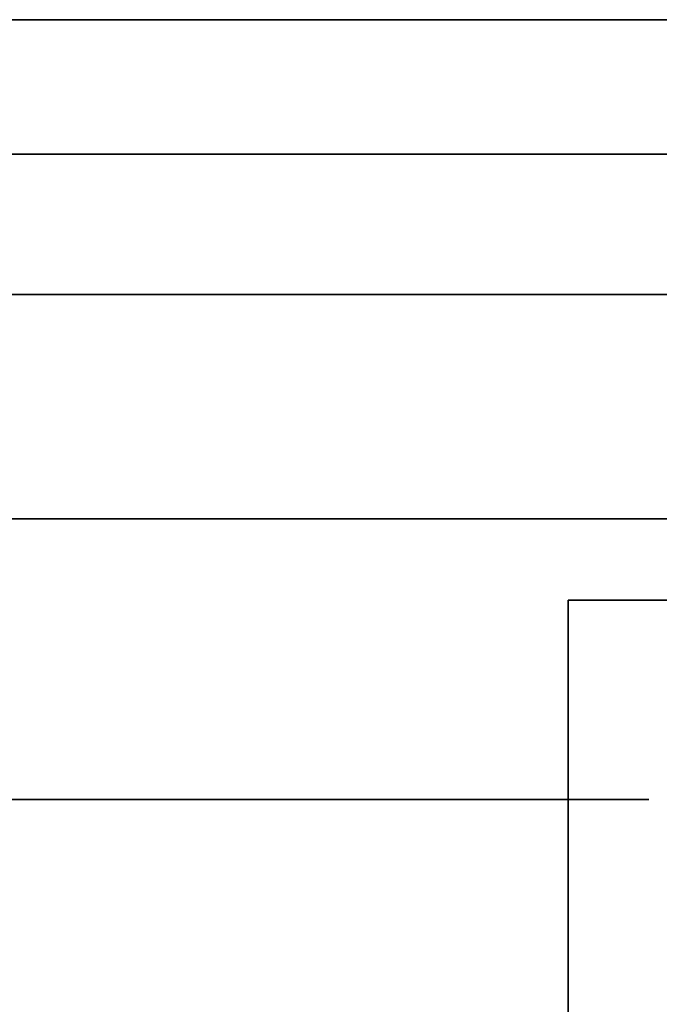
# Model space of a CAD drawing. Extents: x -1299 to -1246.9, y 2743.7 to 2747.9.
# Tile 319 of 656: x -1261.0293 to -1261.0065, y 2746.9111 to 2746.9462. Entities that reach past the tile are written whole.
import ezdxf

# ---------------------------------------------------------------- set-up
doc = ezdxf.new("R2010")
doc.units = 0
doc.header["$LTSCALE"] = 150
doc.header["$MEASUREMENT"] = 0
doc.layers.add('3DFACE_BOLT', color=7, linetype='CONTINUOUS')
doc.layers.add('3DFACE_SHAPE', color=7, linetype='CONTINUOUS')

msp = doc.modelspace()

# ---------------------------------------------------------------- linework, layer by layer
at = {"layer": '3DFACE_BOLT', "color": 1}
for points, invisible_edges in [([(-1261.027827, 2746.928449, 0.065528), (-1261.028219, 2746.928449, 0.068), (-1261.027827, 2746.978449, 0.065528)], 14), ([(-1261.027827, 2746.978449, 0.065528), (-1261.028219, 2746.928449, 0.068), (-1261.028219, 2746.978449, 0.068)], 3), ([(-1261.028219, 2746.928449, 0.068), (-1261.027827, 2746.928449, 0.070472), (-1261.028219, 2746.978449, 0.068)], 14), ([(-1261.028219, 2746.978449, 0.068), (-1261.027827, 2746.928449, 0.070472), (-1261.027827, 2746.978449, 0.070472)], 3), ([(-1261.027827, 2746.928449, 0.135528), (-1261.028219, 2746.928449, 0.138), (-1261.027827, 2746.978449, 0.135528)], 14), ([(-1261.027827, 2746.978449, 0.135528), (-1261.028219, 2746.928449, 0.138), (-1261.028219, 2746.978449, 0.138)], 3), ([(-1261.028219, 2746.928449, 0.138), (-1261.027827, 2746.928449, 0.140472), (-1261.028219, 2746.978449, 0.138)], 14), ([(-1261.028219, 2746.978449, 0.138), (-1261.027827, 2746.928449, 0.140472), (-1261.027827, 2746.978449, 0.140472)], 3), ([(-1261.026691, 2746.928449, 0.063298), (-1261.027827, 2746.928449, 0.065528), (-1261.026691, 2746.978449, 0.063298)], 14), ([(-1261.026691, 2746.978449, 0.063298), (-1261.027827, 2746.928449, 0.065528), (-1261.027827, 2746.978449, 0.065528)], 3), ([(-1261.027827, 2746.928449, 0.070472), (-1261.026691, 2746.928449, 0.072702), (-1261.027827, 2746.978449, 0.070472)], 14), ([(-1261.027827, 2746.978449, 0.070472), (-1261.026691, 2746.928449, 0.072702), (-1261.026691, 2746.978449, 0.072702)], 3), ([(-1261.026691, 2746.928449, 0.133298), (-1261.027827, 2746.928449, 0.135528), (-1261.026691, 2746.978449, 0.133298)], 14), ([(-1261.026691, 2746.978449, 0.133298), (-1261.027827, 2746.928449, 0.135528), (-1261.027827, 2746.978449, 0.135528)], 3), ([(-1261.027827, 2746.928449, 0.140472), (-1261.026691, 2746.928449, 0.142702), (-1261.027827, 2746.978449, 0.140472)], 14), ([(-1261.027827, 2746.978449, 0.140472), (-1261.026691, 2746.928449, 0.142702), (-1261.026691, 2746.978449, 0.142702)], 3), ([(-1261.024921, 2746.928449, 0.061528), (-1261.026691, 2746.928449, 0.063298), (-1261.024921, 2746.978449, 0.061528)], 14), ([(-1261.024921, 2746.978449, 0.061528), (-1261.026691, 2746.928449, 0.063298), (-1261.026691, 2746.978449, 0.063298)], 3), ([(-1261.026691, 2746.928449, 0.072702), (-1261.024921, 2746.928449, 0.074472), (-1261.026691, 2746.978449, 0.072702)], 14), ([(-1261.026691, 2746.978449, 0.072702), (-1261.024921, 2746.928449, 0.074472), (-1261.024921, 2746.978449, 0.074472)], 3), ([(-1261.024921, 2746.928449, 0.131528), (-1261.026691, 2746.928449, 0.133298), (-1261.024921, 2746.978449, 0.131528)], 14), ([(-1261.024921, 2746.978449, 0.131528), (-1261.026691, 2746.928449, 0.133298), (-1261.026691, 2746.978449, 0.133298)], 3), ([(-1261.026691, 2746.928449, 0.142702), (-1261.024921, 2746.928449, 0.144472), (-1261.026691, 2746.978449, 0.142702)], 14), ([(-1261.026691, 2746.978449, 0.142702), (-1261.024921, 2746.928449, 0.144472), (-1261.024921, 2746.978449, 0.144472)], 3), ([(-1261.022691, 2746.928449, 0.060392), (-1261.024921, 2746.928449, 0.061528), (-1261.022691, 2746.978449, 0.060392)], 14), ([(-1261.022691, 2746.978449, 0.060392), (-1261.024921, 2746.928449, 0.061528), (-1261.024921, 2746.978449, 0.061528)], 3), ([(-1261.024921, 2746.928449, 0.074472), (-1261.022691, 2746.928449, 0.075608), (-1261.024921, 2746.978449, 0.074472)], 14), ([(-1261.024921, 2746.978449, 0.074472), (-1261.022691, 2746.928449, 0.075608), (-1261.022691, 2746.978449, 0.075608)], 3), ([(-1261.022691, 2746.928449, 0.130392), (-1261.024921, 2746.928449, 0.131528), (-1261.022691, 2746.978449, 0.130392)], 14), ([(-1261.022691, 2746.978449, 0.130392), (-1261.024921, 2746.928449, 0.131528), (-1261.024921, 2746.978449, 0.131528)], 3), ([(-1261.024921, 2746.928449, 0.144472), (-1261.022691, 2746.928449, 0.145608), (-1261.024921, 2746.978449, 0.144472)], 14), ([(-1261.024921, 2746.978449, 0.144472), (-1261.022691, 2746.928449, 0.145608), (-1261.022691, 2746.978449, 0.145608)], 3), ([(-1261.020219, 2746.928449, 0.06), (-1261.022691, 2746.928449, 0.060392), (-1261.020219, 2746.978449, 0.06)], 14), ([(-1261.020219, 2746.978449, 0.06), (-1261.022691, 2746.928449, 0.060392), (-1261.022691, 2746.978449, 0.060392)], 3), ([(-1261.022691, 2746.928449, 0.075608), (-1261.020219, 2746.928449, 0.076), (-1261.022691, 2746.978449, 0.075608)], 14), ([(-1261.022691, 2746.978449, 0.075608), (-1261.020219, 2746.928449, 0.076), (-1261.020219, 2746.978449, 0.076)], 3), ([(-1261.020219, 2746.928449, 0.13), (-1261.022691, 2746.928449, 0.130392), (-1261.020219, 2746.978449, 0.13)], 14), ([(-1261.020219, 2746.978449, 0.13), (-1261.022691, 2746.928449, 0.130392), (-1261.022691, 2746.978449, 0.130392)], 3), ([(-1261.022691, 2746.928449, 0.145608), (-1261.020219, 2746.928449, 0.146), (-1261.022691, 2746.978449, 0.145608)], 14), ([(-1261.022691, 2746.978449, 0.145608), (-1261.020219, 2746.928449, 0.146), (-1261.020219, 2746.978449, 0.146)], 3), ([(-1261.017747, 2746.928449, 0.060392), (-1261.020219, 2746.928449, 0.06), (-1261.017747, 2746.978449, 0.060392)], 14), ([(-1261.017747, 2746.978449, 0.060392), (-1261.020219, 2746.928449, 0.06), (-1261.020219, 2746.978449, 0.06)], 3), ([(-1261.020219, 2746.928449, 0.076), (-1261.017747, 2746.928449, 0.075608), (-1261.020219, 2746.978449, 0.076)], 14), ([(-1261.020219, 2746.978449, 0.076), (-1261.017747, 2746.928449, 0.075608), (-1261.017747, 2746.978449, 0.075608)], 3), ([(-1261.017747, 2746.928449, 0.130392), (-1261.020219, 2746.928449, 0.13), (-1261.017747, 2746.978449, 0.130392)], 14), ([(-1261.017747, 2746.978449, 0.130392), (-1261.020219, 2746.928449, 0.13), (-1261.020219, 2746.978449, 0.13)], 3), ([(-1261.020219, 2746.928449, 0.146), (-1261.017747, 2746.928449, 0.145608), (-1261.020219, 2746.978449, 0.146)], 14), ([(-1261.020219, 2746.978449, 0.146), (-1261.017747, 2746.928449, 0.145608), (-1261.017747, 2746.978449, 0.145608)], 3), ([(-1261.015516, 2746.928449, 0.061528), (-1261.017747, 2746.928449, 0.060392), (-1261.015516, 2746.978449, 0.061528)], 14), ([(-1261.015516, 2746.978449, 0.061528), (-1261.017747, 2746.928449, 0.060392), (-1261.017747, 2746.978449, 0.060392)], 3), ([(-1261.017747, 2746.928449, 0.075608), (-1261.015516, 2746.928449, 0.074472), (-1261.017747, 2746.978449, 0.075608)], 14), ([(-1261.017747, 2746.978449, 0.075608), (-1261.015516, 2746.928449, 0.074472), (-1261.015516, 2746.978449, 0.074472)], 3), ([(-1261.015516, 2746.928449, 0.131528), (-1261.017747, 2746.928449, 0.130392), (-1261.015516, 2746.978449, 0.131528)], 14), ([(-1261.015516, 2746.978449, 0.131528), (-1261.017747, 2746.928449, 0.130392), (-1261.017747, 2746.978449, 0.130392)], 3), ([(-1261.017747, 2746.928449, 0.145608), (-1261.015516, 2746.928449, 0.144472), (-1261.017747, 2746.978449, 0.145608)], 14), ([(-1261.017747, 2746.978449, 0.145608), (-1261.015516, 2746.928449, 0.144472), (-1261.015516, 2746.978449, 0.144472)], 3), ([(-1261.013747, 2746.928449, 0.063298), (-1261.015516, 2746.928449, 0.061528), (-1261.013747, 2746.978449, 0.063298)], 14), ([(-1261.013747, 2746.978449, 0.063298), (-1261.015516, 2746.928449, 0.061528), (-1261.015516, 2746.978449, 0.061528)], 3), ([(-1261.015516, 2746.928449, 0.074472), (-1261.013747, 2746.928449, 0.072702), (-1261.015516, 2746.978449, 0.074472)], 14), ([(-1261.015516, 2746.978449, 0.074472), (-1261.013747, 2746.928449, 0.072702), (-1261.013747, 2746.978449, 0.072702)], 3), ([(-1261.013747, 2746.928449, 0.133298), (-1261.015516, 2746.928449, 0.131528), (-1261.013747, 2746.978449, 0.133298)], 14), ([(-1261.013747, 2746.978449, 0.133298), (-1261.015516, 2746.928449, 0.131528), (-1261.015516, 2746.978449, 0.131528)], 3), ([(-1261.015516, 2746.928449, 0.144472), (-1261.013747, 2746.928449, 0.142702), (-1261.015516, 2746.978449, 0.144472)], 14), ([(-1261.015516, 2746.978449, 0.144472), (-1261.013747, 2746.928449, 0.142702), (-1261.013747, 2746.978449, 0.142702)], 3), ([(-1261.01261, 2746.928449, 0.065528), (-1261.013747, 2746.928449, 0.063298), (-1261.01261, 2746.978449, 0.065528)], 14), ([(-1261.01261, 2746.978449, 0.065528), (-1261.013747, 2746.928449, 0.063298), (-1261.013747, 2746.978449, 0.063298)], 3), ([(-1261.013747, 2746.928449, 0.072702), (-1261.01261, 2746.928449, 0.070472), (-1261.013747, 2746.978449, 0.072702)], 14), ([(-1261.013747, 2746.978449, 0.072702), (-1261.01261, 2746.928449, 0.070472), (-1261.01261, 2746.978449, 0.070472)], 3), ([(-1261.01261, 2746.928449, 0.135528), (-1261.013747, 2746.928449, 0.133298), (-1261.01261, 2746.978449, 0.135528)], 14), ([(-1261.01261, 2746.978449, 0.135528), (-1261.013747, 2746.928449, 0.133298), (-1261.013747, 2746.978449, 0.133298)], 3), ([(-1261.013747, 2746.928449, 0.142702), (-1261.01261, 2746.928449, 0.140472), (-1261.013747, 2746.978449, 0.142702)], 14), ([(-1261.013747, 2746.978449, 0.142702), (-1261.01261, 2746.928449, 0.140472), (-1261.01261, 2746.978449, 0.140472)], 3), ([(-1261.012219, 2746.928449, 0.068), (-1261.01261, 2746.928449, 0.065528), (-1261.012219, 2746.978449, 0.068)], 14), ([(-1261.012219, 2746.978449, 0.068), (-1261.01261, 2746.928449, 0.065528), (-1261.01261, 2746.978449, 0.065528)], 3), ([(-1261.01261, 2746.928449, 0.070472), (-1261.012219, 2746.928449, 0.068), (-1261.01261, 2746.978449, 0.070472)], 14), ([(-1261.01261, 2746.978449, 0.070472), (-1261.012219, 2746.928449, 0.068), (-1261.012219, 2746.978449, 0.068)], 3), ([(-1261.012219, 2746.928449, 0.138), (-1261.01261, 2746.928449, 0.135528), (-1261.012219, 2746.978449, 0.138)], 14), ([(-1261.012219, 2746.978449, 0.138), (-1261.01261, 2746.928449, 0.135528), (-1261.01261, 2746.978449, 0.135528)], 3), ([(-1261.01261, 2746.928449, 0.140472), (-1261.012219, 2746.928449, 0.138), (-1261.01261, 2746.978449, 0.140472)], 14), ([(-1261.01261, 2746.978449, 0.140472), (-1261.012219, 2746.928449, 0.138), (-1261.012219, 2746.978449, 0.138)], 3), ([(-1261.026906, 2746.918449, 0.056417), (-1261.033594, 2746.918449, 0.068), (-1261.026906, 2746.928449, 0.056417)], 14), ([(-1261.026906, 2746.928449, 0.056417), (-1261.033594, 2746.918449, 0.068), (-1261.033594, 2746.928449, 0.068)], 3), ([(-1261.033594, 2746.918449, 0.068), (-1261.026906, 2746.918449, 0.079583), (-1261.033594, 2746.928449, 0.068)], 14), ([(-1261.033594, 2746.928449, 0.068), (-1261.026906, 2746.918449, 0.079583), (-1261.026906, 2746.928449, 0.079583)], 3), ([(-1261.026906, 2746.928449, 0.056417), (-1261.033594, 2746.928449, 0.068), (-1261.026906, 2746.928449, 0.079583)], 12), ([(-1261.026906, 2746.918449, 0.126417), (-1261.033594, 2746.918449, 0.138), (-1261.026906, 2746.928449, 0.126417)], 14), ([(-1261.026906, 2746.928449, 0.126417), (-1261.033594, 2746.918449, 0.138), (-1261.033594, 2746.928449, 0.138)], 3), ([(-1261.033594, 2746.918449, 0.138), (-1261.026906, 2746.918449, 0.149583), (-1261.033594, 2746.928449, 0.138)], 14), ([(-1261.033594, 2746.928449, 0.138), (-1261.026906, 2746.918449, 0.149583), (-1261.026906, 2746.928449, 0.149583)], 3), ([(-1261.026906, 2746.928449, 0.126417), (-1261.033594, 2746.928449, 0.138), (-1261.026906, 2746.928449, 0.149583)], 12), ([(-1261.027827, 2746.928449, 0.070472), (-1261.028219, 2746.928449, 0.068), (-1261.027827, 2746.928449, 0.065528)], 12), ([(-1261.027827, 2746.928449, 0.140472), (-1261.028219, 2746.928449, 0.138), (-1261.027827, 2746.928449, 0.135528)], 12), ([(-1261.026691, 2746.928449, 0.072702), (-1261.027827, 2746.928449, 0.070472), (-1261.026691, 2746.928449, 0.063298)], 14), ([(-1261.026691, 2746.928449, 0.063298), (-1261.027827, 2746.928449, 0.070472), (-1261.027827, 2746.928449, 0.065528)], 3), ([(-1261.026691, 2746.928449, 0.142702), (-1261.027827, 2746.928449, 0.140472), (-1261.026691, 2746.928449, 0.133298)], 14), ([(-1261.026691, 2746.928449, 0.133298), (-1261.027827, 2746.928449, 0.140472), (-1261.027827, 2746.928449, 0.135528)], 3), ([(-1261.013531, 2746.918449, 0.056417), (-1261.026906, 2746.918449, 0.056417), (-1261.013531, 2746.928449, 0.056417)], 14), ([(-1261.013531, 2746.928449, 0.056417), (-1261.026906, 2746.918449, 0.056417), (-1261.026906, 2746.928449, 0.056417)], 3), ([(-1261.026906, 2746.918449, 0.079583), (-1261.013531, 2746.918449, 0.079583), (-1261.026906, 2746.928449, 0.079583)], 14), ([(-1261.026906, 2746.928449, 0.079583), (-1261.013531, 2746.918449, 0.079583), (-1261.013531, 2746.928449, 0.079583)], 3), ([(-1261.013531, 2746.928449, 0.056417), (-1261.026906, 2746.928449, 0.056417), (-1261.013531, 2746.928449, 0.079583)], 14), ([(-1261.013531, 2746.928449, 0.079583), (-1261.026906, 2746.928449, 0.056417), (-1261.026906, 2746.928449, 0.079583)], 3), ([(-1261.013531, 2746.918449, 0.126417), (-1261.026906, 2746.918449, 0.126417), (-1261.013531, 2746.928449, 0.126417)], 14), ([(-1261.013531, 2746.928449, 0.126417), (-1261.026906, 2746.918449, 0.126417), (-1261.026906, 2746.928449, 0.126417)], 3), ([(-1261.026906, 2746.918449, 0.149583), (-1261.013531, 2746.918449, 0.149583), (-1261.026906, 2746.928449, 0.149583)], 14), ([(-1261.026906, 2746.928449, 0.149583), (-1261.013531, 2746.918449, 0.149583), (-1261.013531, 2746.928449, 0.149583)], 3), ([(-1261.013531, 2746.928449, 0.126417), (-1261.026906, 2746.928449, 0.126417), (-1261.013531, 2746.928449, 0.149583)], 14), ([(-1261.013531, 2746.928449, 0.149583), (-1261.026906, 2746.928449, 0.126417), (-1261.026906, 2746.928449, 0.149583)], 3), ([(-1261.024921, 2746.928449, 0.074472), (-1261.026691, 2746.928449, 0.072702), (-1261.024921, 2746.928449, 0.061528)], 14), ([(-1261.024921, 2746.928449, 0.061528), (-1261.026691, 2746.928449, 0.072702), (-1261.026691, 2746.928449, 0.063298)], 3), ([(-1261.024921, 2746.928449, 0.144472), (-1261.026691, 2746.928449, 0.142702), (-1261.024921, 2746.928449, 0.131528)], 14), ([(-1261.024921, 2746.928449, 0.131528), (-1261.026691, 2746.928449, 0.142702), (-1261.026691, 2746.928449, 0.133298)], 3), ([(-1261.022691, 2746.928449, 0.075608), (-1261.024921, 2746.928449, 0.074472), (-1261.022691, 2746.928449, 0.060392)], 14), ([(-1261.022691, 2746.928449, 0.060392), (-1261.024921, 2746.928449, 0.074472), (-1261.024921, 2746.928449, 0.061528)], 3), ([(-1261.022691, 2746.928449, 0.145608), (-1261.024921, 2746.928449, 0.144472), (-1261.022691, 2746.928449, 0.130392)], 14), ([(-1261.022691, 2746.928449, 0.130392), (-1261.024921, 2746.928449, 0.144472), (-1261.024921, 2746.928449, 0.131528)], 3), ([(-1261.020219, 2746.928449, 0.076), (-1261.022691, 2746.928449, 0.075608), (-1261.020219, 2746.928449, 0.06)], 14), ([(-1261.020219, 2746.928449, 0.06), (-1261.022691, 2746.928449, 0.075608), (-1261.022691, 2746.928449, 0.060392)], 3), ([(-1261.020219, 2746.928449, 0.146), (-1261.022691, 2746.928449, 0.145608), (-1261.020219, 2746.928449, 0.13)], 14), ([(-1261.020219, 2746.928449, 0.13), (-1261.022691, 2746.928449, 0.145608), (-1261.022691, 2746.928449, 0.130392)], 3), ([(-1261.017747, 2746.928449, 0.075608), (-1261.020219, 2746.928449, 0.076), (-1261.017747, 2746.928449, 0.060392)], 14), ([(-1261.017747, 2746.928449, 0.060392), (-1261.020219, 2746.928449, 0.076), (-1261.020219, 2746.928449, 0.06)], 3), ([(-1261.017747, 2746.928449, 0.145608), (-1261.020219, 2746.928449, 0.146), (-1261.017747, 2746.928449, 0.130392)], 14), ([(-1261.017747, 2746.928449, 0.130392), (-1261.020219, 2746.928449, 0.146), (-1261.020219, 2746.928449, 0.13)], 3), ([(-1261.015516, 2746.928449, 0.074472), (-1261.017747, 2746.928449, 0.075608), (-1261.015516, 2746.928449, 0.061528)], 14), ([(-1261.015516, 2746.928449, 0.061528), (-1261.017747, 2746.928449, 0.075608), (-1261.017747, 2746.928449, 0.060392)], 3), ([(-1261.015516, 2746.928449, 0.144472), (-1261.017747, 2746.928449, 0.145608), (-1261.015516, 2746.928449, 0.131528)], 14), ([(-1261.015516, 2746.928449, 0.131528), (-1261.017747, 2746.928449, 0.145608), (-1261.017747, 2746.928449, 0.130392)], 3), ([(-1261.013747, 2746.928449, 0.072702), (-1261.015516, 2746.928449, 0.074472), (-1261.013747, 2746.928449, 0.063298)], 14), ([(-1261.013747, 2746.928449, 0.063298), (-1261.015516, 2746.928449, 0.074472), (-1261.015516, 2746.928449, 0.061528)], 3), ([(-1261.013747, 2746.928449, 0.142702), (-1261.015516, 2746.928449, 0.144472), (-1261.013747, 2746.928449, 0.133298)], 14), ([(-1261.013747, 2746.928449, 0.133298), (-1261.015516, 2746.928449, 0.144472), (-1261.015516, 2746.928449, 0.131528)], 3), ([(-1261.01261, 2746.928449, 0.070472), (-1261.013747, 2746.928449, 0.072702), (-1261.01261, 2746.928449, 0.065528)], 14), ([(-1261.01261, 2746.928449, 0.065528), (-1261.013747, 2746.928449, 0.072702), (-1261.013747, 2746.928449, 0.063298)], 3), ([(-1261.01261, 2746.928449, 0.140472), (-1261.013747, 2746.928449, 0.142702), (-1261.01261, 2746.928449, 0.135528)], 14), ([(-1261.01261, 2746.928449, 0.135528), (-1261.013747, 2746.928449, 0.142702), (-1261.013747, 2746.928449, 0.133298)], 3), ([(-1261.006844, 2746.918449, 0.068), (-1261.013531, 2746.918449, 0.056417), (-1261.006844, 2746.928449, 0.068)], 14), ([(-1261.006844, 2746.928449, 0.068), (-1261.013531, 2746.918449, 0.056417), (-1261.013531, 2746.928449, 0.056417)], 3), ([(-1261.013531, 2746.918449, 0.079583), (-1261.006844, 2746.918449, 0.068), (-1261.013531, 2746.928449, 0.079583)], 14), ([(-1261.013531, 2746.928449, 0.079583), (-1261.006844, 2746.918449, 0.068), (-1261.006844, 2746.928449, 0.068)], 3), ([(-1261.006844, 2746.928449, 0.068), (-1261.013531, 2746.928449, 0.056417), (-1261.013531, 2746.928449, 0.079583)], 2), ([(-1261.006844, 2746.918449, 0.138), (-1261.013531, 2746.918449, 0.126417), (-1261.006844, 2746.928449, 0.138)], 14), ([(-1261.006844, 2746.928449, 0.138), (-1261.013531, 2746.918449, 0.126417), (-1261.013531, 2746.928449, 0.126417)], 3), ([(-1261.013531, 2746.918449, 0.149583), (-1261.006844, 2746.918449, 0.138), (-1261.013531, 2746.928449, 0.149583)], 14), ([(-1261.013531, 2746.928449, 0.149583), (-1261.006844, 2746.918449, 0.138), (-1261.006844, 2746.928449, 0.138)], 3), ([(-1261.006844, 2746.928449, 0.138), (-1261.013531, 2746.928449, 0.126417), (-1261.013531, 2746.928449, 0.149583)], 2), ([(-1261.012219, 2746.928449, 0.068), (-1261.01261, 2746.928449, 0.070472), (-1261.01261, 2746.928449, 0.065528)], 2), ([(-1261.012219, 2746.928449, 0.138), (-1261.01261, 2746.928449, 0.140472), (-1261.01261, 2746.928449, 0.135528)], 2), ([(-1261.026906, 2746.918449, 0.079583), (-1261.033594, 2746.918449, 0.068), (-1261.026906, 2746.918449, 0.056417)], 12), ([(-1261.026906, 2746.918449, 0.149583), (-1261.033594, 2746.918449, 0.138), (-1261.026906, 2746.918449, 0.126417)], 12), ([(-1261.013531, 2746.918449, 0.079583), (-1261.026906, 2746.918449, 0.079583), (-1261.013531, 2746.918449, 0.056417)], 14), ([(-1261.013531, 2746.918449, 0.056417), (-1261.026906, 2746.918449, 0.079583), (-1261.026906, 2746.918449, 0.056417)], 3), ([(-1261.013531, 2746.918449, 0.149583), (-1261.026906, 2746.918449, 0.149583), (-1261.013531, 2746.918449, 0.126417)], 14), ([(-1261.013531, 2746.918449, 0.126417), (-1261.026906, 2746.918449, 0.149583), (-1261.026906, 2746.918449, 0.126417)], 3), ([(-1261.006844, 2746.918449, 0.068), (-1261.013531, 2746.918449, 0.079583), (-1261.013531, 2746.918449, 0.056417)], 2), ([(-1261.006844, 2746.918449, 0.138), (-1261.013531, 2746.918449, 0.149583), (-1261.013531, 2746.918449, 0.126417)], 2)]:
    msp.add_3dface(points, dxfattribs=dict(at, invisible_edges=invisible_edges))
at = {"layer": '3DFACE_SHAPE', "color": 13}
for points, invisible_edges in [([(-1261.020219, 2746.946249, 0.173), (-1261.026229, 2746.946249, 0.14401), (-1261.049319, 2746.946249, 0.173)], 15), ([(-1261.026229, 2746.946249, 0.14401), (-1261.028719, 2746.946249, 0.138), (-1261.049319, 2746.946249, 0.173)], 14), ([(-1261.028719, 2746.946249, 0.068), (-1261.049319, 2746.946249, 0.173), (-1261.028719, 2746.946249, 0.138)], 15), ([(-1261.049319, 2746.946249, 0.173), (-1261.028719, 2746.946249, 0.068), (-1261.049319, 2746.946249, 0.033)], 3), ([(-1261.028719, 2746.946249, 0.068), (-1261.026229, 2746.946249, 0.06199), (-1261.049319, 2746.946249, 0.033)], 14), ([(-1261.049319, 2746.946249, 0.033), (-1261.026229, 2746.946249, 0.06199), (-1261.003119, 2746.946249, 0.033)], 3), ([(-1260.998319, 2746.941449, 0.173), (-1261.020219, 2746.946249, 0.173), (-1261.049319, 2746.941449, 0.173)], 3), ([(-1261.020219, 2746.946249, 0.173), (-1261.049319, 2746.946249, 0.173), (-1261.049319, 2746.941449, 0.173)], 12), ([(-1261.049319, 2746.946249, 0.033), (-1261.003119, 2746.946249, 0.033), (-1261.049319, 2746.941449, 0.033)], 2), ([(-1261.049319, 2746.941449, 0.033), (-1261.003119, 2746.946249, 0.033), (-1260.998319, 2746.941449, 0.033)], 3), ([(-1261.026229, 2746.946249, 0.07401), (-1261.028719, 2746.946249, 0.068), (-1261.026229, 2746.946249, 0.13199)], 14), ([(-1261.026229, 2746.946249, 0.13199), (-1261.028719, 2746.946249, 0.068), (-1261.028719, 2746.946249, 0.138)], 3), ([(-1261.026229, 2746.946249, 0.14401), (-1261.026229, 2746.941449, 0.14401), (-1261.028719, 2746.946249, 0.138)], 3), ([(-1261.026229, 2746.941449, 0.14401), (-1261.028719, 2746.941449, 0.138), (-1261.028719, 2746.946249, 0.138)], 14), ([(-1261.028719, 2746.946249, 0.138), (-1261.028719, 2746.941449, 0.138), (-1261.026229, 2746.946249, 0.13199)], 3), ([(-1261.028719, 2746.941449, 0.138), (-1261.026229, 2746.941449, 0.13199), (-1261.026229, 2746.946249, 0.13199)], 14), ([(-1261.026229, 2746.946249, 0.07401), (-1261.026229, 2746.941449, 0.07401), (-1261.028719, 2746.946249, 0.068)], 3), ([(-1261.026229, 2746.941449, 0.07401), (-1261.028719, 2746.941449, 0.068), (-1261.028719, 2746.946249, 0.068)], 14), ([(-1261.028719, 2746.946249, 0.068), (-1261.028719, 2746.941449, 0.068), (-1261.026229, 2746.946249, 0.06199)], 3), ([(-1261.028719, 2746.941449, 0.068), (-1261.026229, 2746.941449, 0.06199), (-1261.026229, 2746.946249, 0.06199)], 14), ([(-1261.020219, 2746.946249, 0.1465), (-1261.026229, 2746.946249, 0.14401), (-1261.020219, 2746.946249, 0.173)], 14), ([(-1261.026229, 2746.946249, 0.06199), (-1261.020219, 2746.946249, 0.0595), (-1261.003119, 2746.946249, 0.033)], 14), ([(-1261.026229, 2746.946249, 0.13199), (-1261.020219, 2746.946249, 0.1295), (-1261.026229, 2746.946249, 0.07401)], 14), ([(-1261.020219, 2746.946249, 0.1295), (-1261.020219, 2746.946249, 0.0765), (-1261.026229, 2746.946249, 0.07401)], 13), ([(-1261.026229, 2746.946249, 0.13199), (-1261.026229, 2746.941449, 0.13199), (-1261.020219, 2746.946249, 0.1295)], 3), ([(-1261.026229, 2746.941449, 0.13199), (-1261.020219, 2746.941449, 0.1295), (-1261.020219, 2746.946249, 0.1295)], 14), ([(-1261.020219, 2746.946249, 0.1465), (-1261.020219, 2746.941449, 0.1465), (-1261.026229, 2746.946249, 0.14401)], 3), ([(-1261.020219, 2746.941449, 0.1465), (-1261.026229, 2746.941449, 0.14401), (-1261.026229, 2746.946249, 0.14401)], 14), ([(-1261.026229, 2746.946249, 0.06199), (-1261.026229, 2746.941449, 0.06199), (-1261.020219, 2746.946249, 0.0595)], 3), ([(-1261.026229, 2746.941449, 0.06199), (-1261.020219, 2746.941449, 0.0595), (-1261.020219, 2746.946249, 0.0595)], 14), ([(-1261.020219, 2746.946249, 0.0765), (-1261.020219, 2746.941449, 0.0765), (-1261.026229, 2746.946249, 0.07401)], 3), ([(-1261.020219, 2746.941449, 0.0765), (-1261.026229, 2746.941449, 0.07401), (-1261.026229, 2746.946249, 0.07401)], 14), ([(-1261.003119, 2746.946249, 0.033), (-1261.020219, 2746.946249, 0.0595), (-1261.014208, 2746.946249, 0.06199)], 13), ([(-1261.020219, 2746.946249, 0.1295), (-1261.014208, 2746.946249, 0.13199), (-1261.020219, 2746.946249, 0.0765)], 14), ([(-1261.014208, 2746.946249, 0.13199), (-1261.011719, 2746.946249, 0.138), (-1261.020219, 2746.946249, 0.0765)], 14), ([(-1261.020219, 2746.946249, 0.0765), (-1261.011719, 2746.946249, 0.138), (-1261.014208, 2746.946249, 0.07401)], 15), ([(-1261.003119, 2746.946249, 0.173), (-1261.014208, 2746.946249, 0.14401), (-1261.020219, 2746.946249, 0.173)], 3), ([(-1261.014208, 2746.946249, 0.14401), (-1261.020219, 2746.946249, 0.1465), (-1261.020219, 2746.946249, 0.173)], 14), ([(-1261.020219, 2746.946249, 0.1295), (-1261.020219, 2746.941449, 0.1295), (-1261.014208, 2746.946249, 0.13199)], 3), ([(-1261.020219, 2746.941449, 0.1295), (-1261.014208, 2746.941449, 0.13199), (-1261.014208, 2746.946249, 0.13199)], 14), ([(-1261.014208, 2746.946249, 0.14401), (-1261.014208, 2746.941449, 0.14401), (-1261.020219, 2746.946249, 0.1465)], 3), ([(-1261.014208, 2746.941449, 0.14401), (-1261.020219, 2746.941449, 0.1465), (-1261.020219, 2746.946249, 0.1465)], 14), ([(-1261.020219, 2746.946249, 0.0595), (-1261.020219, 2746.941449, 0.0595), (-1261.014208, 2746.946249, 0.06199)], 3), ([(-1261.020219, 2746.941449, 0.0595), (-1261.014208, 2746.941449, 0.06199), (-1261.014208, 2746.946249, 0.06199)], 14), ([(-1261.014208, 2746.946249, 0.07401), (-1261.014208, 2746.941449, 0.07401), (-1261.020219, 2746.946249, 0.0765)], 3), ([(-1261.014208, 2746.941449, 0.07401), (-1261.020219, 2746.941449, 0.0765), (-1261.020219, 2746.946249, 0.0765)], 14), ([(-1261.003119, 2746.946249, 0.173), (-1261.020219, 2746.946249, 0.173), (-1260.998319, 2746.941449, 0.173)], 14), ([(-1261.014208, 2746.946249, 0.06199), (-1261.011719, 2746.946249, 0.068), (-1261.003119, 2746.946249, 0.033)], 14), ([(-1261.011719, 2746.946249, 0.068), (-1261.014208, 2746.946249, 0.07401), (-1261.003119, 2746.946249, 0.173)], 14), ([(-1261.011719, 2746.946249, 0.138), (-1261.003119, 2746.946249, 0.173), (-1261.014208, 2746.946249, 0.07401)], 15), ([(-1261.011719, 2746.946249, 0.138), (-1261.014208, 2746.946249, 0.14401), (-1261.003119, 2746.946249, 0.173)], 14), ([(-1261.014208, 2746.946249, 0.13199), (-1261.014208, 2746.941449, 0.13199), (-1261.011719, 2746.946249, 0.138)], 3), ([(-1261.014208, 2746.941449, 0.13199), (-1261.011719, 2746.941449, 0.138), (-1261.011719, 2746.946249, 0.138)], 14), ([(-1261.011719, 2746.946249, 0.138), (-1261.011719, 2746.941449, 0.138), (-1261.014208, 2746.946249, 0.14401)], 3), ([(-1261.011719, 2746.941449, 0.138), (-1261.014208, 2746.941449, 0.14401), (-1261.014208, 2746.946249, 0.14401)], 14), ([(-1261.014208, 2746.946249, 0.06199), (-1261.014208, 2746.941449, 0.06199), (-1261.011719, 2746.946249, 0.068)], 3), ([(-1261.014208, 2746.941449, 0.06199), (-1261.011719, 2746.941449, 0.068), (-1261.011719, 2746.946249, 0.068)], 14), ([(-1261.011719, 2746.946249, 0.068), (-1261.011719, 2746.941449, 0.068), (-1261.014208, 2746.946249, 0.07401)], 3), ([(-1261.011719, 2746.941449, 0.068), (-1261.014208, 2746.941449, 0.07401), (-1261.014208, 2746.946249, 0.07401)], 14), ([(-1261.003119, 2746.946249, 0.033), (-1261.011719, 2746.946249, 0.068), (-1261.003119, 2746.946249, 0.173)], 3), ([(-1261.028719, 2746.941449, 0.138), (-1261.026229, 2746.941449, 0.14401), (-1261.049319, 2746.941449, 0.138)], 14), ([(-1261.026229, 2746.941449, 0.14401), (-1261.020219, 2746.941449, 0.1465), (-1261.049319, 2746.941449, 0.138)], 14), ([(-1261.049319, 2746.941449, 0.138), (-1261.020219, 2746.941449, 0.1465), (-1261.049319, 2746.941449, 0.173)], 15), ([(-1261.020219, 2746.941449, 0.1465), (-1261.014208, 2746.941449, 0.14401), (-1261.049319, 2746.941449, 0.173)], 14), ([(-1261.049319, 2746.941449, 0.173), (-1261.014208, 2746.941449, 0.14401), (-1260.998319, 2746.941449, 0.173)], 3), ([(-1260.998319, 2746.941449, 0.033), (-1261.026229, 2746.941449, 0.06199), (-1261.049319, 2746.941449, 0.033)], 3), ([(-1261.026229, 2746.941449, 0.06199), (-1261.049319, 2746.941449, 0.068), (-1261.049319, 2746.941449, 0.033)], 13), ([(-1261.026229, 2746.941449, 0.06199), (-1261.028719, 2746.941449, 0.068), (-1261.049319, 2746.941449, 0.068)], 14), ([(-1261.028719, 2746.941449, 0.138), (-1261.049319, 2746.941449, 0.138), (-1261.026229, 2746.941449, 0.07401)], 15), ([(-1261.026229, 2746.941449, 0.07401), (-1261.049319, 2746.941449, 0.138), (-1261.028719, 2746.941449, 0.068)], 3), ([(-1261.049319, 2746.941449, 0.138), (-1261.049319, 2746.941449, 0.068), (-1261.028719, 2746.941449, 0.068)], 14), ([(-1261.026229, 2746.941449, 0.13199), (-1261.028719, 2746.941449, 0.138), (-1261.026229, 2746.941449, 0.07401)], 14), ([(-1261.020219, 2746.941449, 0.0595), (-1261.026229, 2746.941449, 0.06199), (-1260.998319, 2746.941449, 0.033)], 14), ([(-1261.026229, 2746.941449, 0.07401), (-1261.020219, 2746.941449, 0.0765), (-1261.026229, 2746.941449, 0.13199)], 14), ([(-1261.020219, 2746.941449, 0.0765), (-1261.020219, 2746.941449, 0.1295), (-1261.026229, 2746.941449, 0.13199)], 13), ([(-1261.020219, 2746.941449, 0.0765), (-1261.014208, 2746.941449, 0.07401), (-1261.020219, 2746.941449, 0.1295)], 14), ([(-1261.014208, 2746.941449, 0.07401), (-1261.011719, 2746.941449, 0.068), (-1261.020219, 2746.941449, 0.1295)], 14), ([(-1261.020219, 2746.941449, 0.1295), (-1261.011719, 2746.941449, 0.068), (-1261.014208, 2746.941449, 0.13199)], 3), ([(-1260.998319, 2746.941449, 0.068), (-1261.014208, 2746.941449, 0.06199), (-1261.020219, 2746.941449, 0.0595)], 13), ([(-1260.998319, 2746.941449, 0.068), (-1261.020219, 2746.941449, 0.0595), (-1260.998319, 2746.941449, 0.033)], 3), ([(-1261.014208, 2746.941449, 0.14401), (-1260.998319, 2746.941449, 0.138), (-1260.998319, 2746.941449, 0.173)], 13), ([(-1261.014208, 2746.941449, 0.14401), (-1261.011719, 2746.941449, 0.138), (-1260.998319, 2746.941449, 0.138)], 14), ([(-1261.011719, 2746.941449, 0.138), (-1261.014208, 2746.941449, 0.13199), (-1260.998319, 2746.941449, 0.138)], 14), ([(-1261.011719, 2746.941449, 0.068), (-1260.998319, 2746.941449, 0.138), (-1261.014208, 2746.941449, 0.13199)], 15), ([(-1261.011719, 2746.941449, 0.068), (-1261.014208, 2746.941449, 0.06199), (-1260.998319, 2746.941449, 0.068)], 14), ([(-1260.998319, 2746.941449, 0.138), (-1261.011719, 2746.941449, 0.068), (-1260.998319, 2746.941449, 0.068)], 3), ([(-1261.020219, 2746.936449, 0.206), (-1261.026229, 2746.936449, 0.14401), (-1261.046219, 2746.936449, 0.206)], 15), ([(-1261.026229, 2746.936449, 0.14401), (-1261.028719, 2746.936449, 0.138), (-1261.046219, 2746.936449, 0.206)], 14), ([(-1261.046219, 2746.936449, 0.206), (-1261.028719, 2746.936449, 0.138), (-1261.046219, 2746.936449, -2.8)], 3), ([(-1261.028719, 2746.936449, 0.068), (-1261.046219, 2746.936449, -2.8), (-1261.028719, 2746.936449, 0.138)], 15), ([(-1261.028719, 2746.936449, 0.068), (-1261.026229, 2746.936449, 0.06199), (-1261.046219, 2746.936449, -2.8)], 14), ([(-1261.026229, 2746.936449, 0.06199), (-1261.020219, 2746.936449, 0.0595), (-1261.046219, 2746.936449, -2.8)], 14), ([(-1261.046219, 2746.936449, -2.8), (-1261.020219, 2746.936449, 0.0595), (-1261.014208, 2746.936449, 0.06199)], 13), ([(-1260.970219, 2746.936449, 0.0595), (-1261.046219, 2746.936449, -2.8), (-1261.014208, 2746.936449, 0.06199)], 15), ([(-1260.944219, 2746.936449, -2.8), (-1261.046219, 2746.936449, -2.8), (-1260.970219, 2746.936449, 0.0595)], 14), ([(-1261.046219, 2746.928449, 0.206), (-1260.998319, 2746.928449, 0.206), (-1261.046219, 2746.936449, 0.206)], 2), ([(-1260.998319, 2746.928449, 0.206), (-1260.992119, 2746.928449, 0.206), (-1261.046219, 2746.936449, 0.206)], 15), ([(-1261.046219, 2746.936449, 0.206), (-1260.992119, 2746.928449, 0.206), (-1261.020219, 2746.936449, 0.206)], 3), ([(-1261.046219, 2746.928449, -2.8), (-1261.046219, 2746.936449, -2.8), (-1260.998319, 2746.928449, -2.8)], 2), ([(-1261.046219, 2746.936449, -2.8), (-1260.944219, 2746.936449, -2.8), (-1260.998319, 2746.928449, -2.8)], 14), ([(-1261.026229, 2746.936449, 0.07401), (-1261.028719, 2746.936449, 0.068), (-1261.026229, 2746.936449, 0.13199)], 14), ([(-1261.026229, 2746.936449, 0.13199), (-1261.028719, 2746.936449, 0.068), (-1261.028719, 2746.936449, 0.138)], 3), ([(-1261.026229, 2746.928449, 0.06199), (-1261.026229, 2746.936449, 0.06199), (-1261.028719, 2746.928449, 0.068)], 3), ([(-1261.026229, 2746.936449, 0.06199), (-1261.028719, 2746.936449, 0.068), (-1261.028719, 2746.928449, 0.068)], 14), ([(-1261.028719, 2746.928449, 0.068), (-1261.028719, 2746.936449, 0.068), (-1261.026229, 2746.928449, 0.07401)], 3), ([(-1261.028719, 2746.936449, 0.068), (-1261.026229, 2746.936449, 0.07401), (-1261.026229, 2746.928449, 0.07401)], 14), ([(-1261.026229, 2746.928449, 0.13199), (-1261.026229, 2746.936449, 0.13199), (-1261.028719, 2746.928449, 0.138)], 3), ([(-1261.026229, 2746.936449, 0.13199), (-1261.028719, 2746.936449, 0.138), (-1261.028719, 2746.928449, 0.138)], 14), ([(-1261.028719, 2746.928449, 0.138), (-1261.028719, 2746.936449, 0.138), (-1261.026229, 2746.928449, 0.14401)], 3), ([(-1261.028719, 2746.936449, 0.138), (-1261.026229, 2746.936449, 0.14401), (-1261.026229, 2746.928449, 0.14401)], 14), ([(-1261.020219, 2746.936449, 0.1465), (-1261.026229, 2746.936449, 0.14401), (-1261.020219, 2746.936449, 0.206)], 14), ([(-1261.020219, 2746.936449, 0.0765), (-1261.026229, 2746.936449, 0.07401), (-1261.020219, 2746.936449, 0.1295)], 14), ([(-1261.020219, 2746.936449, 0.1295), (-1261.026229, 2746.936449, 0.07401), (-1261.026229, 2746.936449, 0.13199)], 3), ([(-1261.020219, 2746.928449, 0.0595), (-1261.020219, 2746.936449, 0.0595), (-1261.026229, 2746.928449, 0.06199)], 3), ([(-1261.020219, 2746.936449, 0.0595), (-1261.026229, 2746.936449, 0.06199), (-1261.026229, 2746.928449, 0.06199)], 14), ([(-1261.026229, 2746.928449, 0.07401), (-1261.026229, 2746.936449, 0.07401), (-1261.020219, 2746.928449, 0.0765)], 3), ([(-1261.026229, 2746.936449, 0.07401), (-1261.020219, 2746.936449, 0.0765), (-1261.020219, 2746.928449, 0.0765)], 14), ([(-1261.020219, 2746.928449, 0.1295), (-1261.020219, 2746.936449, 0.1295), (-1261.026229, 2746.928449, 0.13199)], 3), ([(-1261.020219, 2746.936449, 0.1295), (-1261.026229, 2746.936449, 0.13199), (-1261.026229, 2746.928449, 0.13199)], 14), ([(-1261.026229, 2746.928449, 0.14401), (-1261.026229, 2746.936449, 0.14401), (-1261.020219, 2746.928449, 0.1465)], 3), ([(-1261.026229, 2746.936449, 0.14401), (-1261.020219, 2746.936449, 0.1465), (-1261.020219, 2746.928449, 0.1465)], 14), ([(-1261.014208, 2746.936449, 0.14401), (-1261.020219, 2746.936449, 0.1465), (-1260.976229, 2746.936449, 0.14401)], 14), ([(-1261.020219, 2746.936449, 0.1465), (-1261.020219, 2746.936449, 0.206), (-1260.976229, 2746.936449, 0.14401)], 15), ([(-1260.976229, 2746.936449, 0.14401), (-1261.020219, 2746.936449, 0.206), (-1260.970219, 2746.936449, 0.1465)], 3), ([(-1261.020219, 2746.936449, 0.206), (-1260.970219, 2746.936449, 0.206), (-1260.970219, 2746.936449, 0.1465)], 14), ([(-1261.014208, 2746.936449, 0.07401), (-1261.020219, 2746.936449, 0.0765), (-1261.014208, 2746.936449, 0.13199)], 14), ([(-1261.014208, 2746.936449, 0.13199), (-1261.020219, 2746.936449, 0.0765), (-1261.020219, 2746.936449, 0.1295)], 3), ([(-1261.014208, 2746.928449, 0.06199), (-1261.014208, 2746.936449, 0.06199), (-1261.020219, 2746.928449, 0.0595)], 3), ([(-1261.014208, 2746.936449, 0.06199), (-1261.020219, 2746.936449, 0.0595), (-1261.020219, 2746.928449, 0.0595)], 14), ([(-1261.020219, 2746.928449, 0.0765), (-1261.020219, 2746.936449, 0.0765), (-1261.014208, 2746.928449, 0.07401)], 3), ([(-1261.020219, 2746.936449, 0.0765), (-1261.014208, 2746.936449, 0.07401), (-1261.014208, 2746.928449, 0.07401)], 14), ([(-1261.014208, 2746.928449, 0.13199), (-1261.014208, 2746.936449, 0.13199), (-1261.020219, 2746.928449, 0.1295)], 3), ([(-1261.014208, 2746.936449, 0.13199), (-1261.020219, 2746.936449, 0.1295), (-1261.020219, 2746.928449, 0.1295)], 14), ([(-1261.020219, 2746.928449, 0.1465), (-1261.020219, 2746.936449, 0.1465), (-1261.014208, 2746.928449, 0.14401)], 3), ([(-1261.020219, 2746.936449, 0.1465), (-1261.014208, 2746.936449, 0.14401), (-1261.014208, 2746.928449, 0.14401)], 14), ([(-1260.970219, 2746.936449, 0.206), (-1261.020219, 2746.936449, 0.206), (-1260.944219, 2746.928449, 0.206)], 14), ([(-1260.992119, 2746.928449, 0.206), (-1260.944219, 2746.928449, 0.206), (-1261.020219, 2746.936449, 0.206)], 14), ([(-1261.011719, 2746.936449, 0.068), (-1260.970219, 2746.936449, 0.0595), (-1261.014208, 2746.936449, 0.06199)], 3), ([(-1261.011719, 2746.936449, 0.068), (-1261.014208, 2746.936449, 0.07401), (-1260.978719, 2746.936449, 0.138)], 14), ([(-1260.978719, 2746.936449, 0.138), (-1261.014208, 2746.936449, 0.07401), (-1261.011719, 2746.936449, 0.138)], 15), ([(-1261.014208, 2746.936449, 0.07401), (-1261.014208, 2746.936449, 0.13199), (-1261.011719, 2746.936449, 0.138)], 13), ([(-1260.976229, 2746.936449, 0.14401), (-1260.978719, 2746.936449, 0.138), (-1261.014208, 2746.936449, 0.14401)], 14), ([(-1260.978719, 2746.936449, 0.138), (-1261.011719, 2746.936449, 0.138), (-1261.014208, 2746.936449, 0.14401)], 13), ([(-1261.014208, 2746.928449, 0.07401), (-1261.014208, 2746.936449, 0.07401), (-1261.011719, 2746.928449, 0.068)], 3), ([(-1261.014208, 2746.936449, 0.07401), (-1261.011719, 2746.936449, 0.068), (-1261.011719, 2746.928449, 0.068)], 14), ([(-1261.011719, 2746.928449, 0.068), (-1261.011719, 2746.936449, 0.068), (-1261.014208, 2746.928449, 0.06199)], 3), ([(-1261.011719, 2746.936449, 0.068), (-1261.014208, 2746.936449, 0.06199), (-1261.014208, 2746.928449, 0.06199)], 14), ([(-1261.014208, 2746.928449, 0.14401), (-1261.014208, 2746.936449, 0.14401), (-1261.011719, 2746.928449, 0.138)], 3), ([(-1261.014208, 2746.936449, 0.14401), (-1261.011719, 2746.936449, 0.138), (-1261.011719, 2746.928449, 0.138)], 14), ([(-1261.011719, 2746.928449, 0.138), (-1261.011719, 2746.936449, 0.138), (-1261.014208, 2746.928449, 0.13199)], 3), ([(-1261.011719, 2746.936449, 0.138), (-1261.014208, 2746.936449, 0.13199), (-1261.014208, 2746.928449, 0.13199)], 14), ([(-1260.978719, 2746.936449, 0.068), (-1260.976229, 2746.936449, 0.06199), (-1261.011719, 2746.936449, 0.068)], 14), ([(-1260.976229, 2746.936449, 0.06199), (-1260.970219, 2746.936449, 0.0595), (-1261.011719, 2746.936449, 0.068)], 14), ([(-1260.976229, 2746.936449, 0.13199), (-1260.978719, 2746.936449, 0.068), (-1261.011719, 2746.936449, 0.068)], 15), ([(-1260.976229, 2746.936449, 0.13199), (-1261.011719, 2746.936449, 0.068), (-1260.978719, 2746.936449, 0.138)], 3), ([(-1261.028719, 2746.928449, 0.138), (-1261.026229, 2746.928449, 0.14401), (-1261.046219, 2746.928449, 0.138)], 14), ([(-1261.026229, 2746.928449, 0.14401), (-1261.020219, 2746.928449, 0.1465), (-1261.046219, 2746.928449, 0.138)], 14), ([(-1261.046219, 2746.928449, 0.138), (-1261.020219, 2746.928449, 0.1465), (-1261.046219, 2746.928449, 0.206)], 15), ([(-1261.020219, 2746.928449, 0.1465), (-1261.014208, 2746.928449, 0.14401), (-1261.046219, 2746.928449, 0.206)], 14), ([(-1261.046219, 2746.928449, 0.206), (-1261.014208, 2746.928449, 0.14401), (-1260.998319, 2746.928449, 0.206)], 3), ([(-1261.028719, 2746.928449, 0.068), (-1261.046219, 2746.928449, 0.068), (-1261.026229, 2746.928449, 0.06199)], 3), ([(-1261.046219, 2746.928449, 0.068), (-1261.046219, 2746.928449, -2.8), (-1261.026229, 2746.928449, 0.06199)], 14), ([(-1261.026229, 2746.928449, 0.06199), (-1261.046219, 2746.928449, -2.8), (-1260.998319, 2746.928449, -2.8)], 13), ([(-1261.028719, 2746.928449, 0.138), (-1261.046219, 2746.928449, 0.138), (-1261.026229, 2746.928449, 0.07401)], 15), ([(-1261.026229, 2746.928449, 0.07401), (-1261.046219, 2746.928449, 0.138), (-1261.028719, 2746.928449, 0.068)], 3), ([(-1261.046219, 2746.928449, 0.138), (-1261.046219, 2746.928449, 0.068), (-1261.028719, 2746.928449, 0.068)], 14), ([(-1261.026229, 2746.928449, 0.13199), (-1261.028719, 2746.928449, 0.138), (-1261.026229, 2746.928449, 0.07401)], 14), ([(-1260.998319, 2746.928449, -2.8), (-1261.020219, 2746.928449, 0.0595), (-1261.026229, 2746.928449, 0.06199)], 13), ([(-1261.026229, 2746.928449, 0.07401), (-1261.020219, 2746.928449, 0.0765), (-1261.026229, 2746.928449, 0.13199)], 14), ([(-1261.020219, 2746.928449, 0.0765), (-1261.020219, 2746.928449, 0.1295), (-1261.026229, 2746.928449, 0.13199)], 13), ([(-1260.998319, 2746.928449, -2.8), (-1261.014208, 2746.928449, 0.06199), (-1261.020219, 2746.928449, 0.0595)], 13), ([(-1261.020219, 2746.928449, 0.0765), (-1261.014208, 2746.928449, 0.07401), (-1261.020219, 2746.928449, 0.1295)], 14), ([(-1261.014208, 2746.928449, 0.07401), (-1261.014208, 2746.928449, 0.13199), (-1261.020219, 2746.928449, 0.1295)], 13), ([(-1261.014208, 2746.928449, 0.14401), (-1261.011719, 2746.928449, 0.138), (-1260.998319, 2746.928449, 0.206)], 14), ([(-1261.011719, 2746.928449, 0.138), (-1261.014208, 2746.928449, 0.13199), (-1261.011719, 2746.928449, 0.068)], 14), ([(-1261.011719, 2746.928449, 0.068), (-1261.014208, 2746.928449, 0.13199), (-1261.014208, 2746.928449, 0.07401)], 3), ([(-1261.011719, 2746.928449, 0.068), (-1261.014208, 2746.928449, 0.06199), (-1260.998319, 2746.928449, -2.8)], 14), ([(-1260.998319, 2746.928449, 0.206), (-1261.011719, 2746.928449, 0.138), (-1261.011719, 2746.928449, 0.068)], 15), ([(-1260.998319, 2746.928449, 0.206), (-1261.011719, 2746.928449, 0.068), (-1260.998319, 2746.928449, -2.8)], 3), ([(-1261.009719, 2746.893449, 0.033), (-1261.009719, 2746.899459, 0.06199), (-1261.009719, 2746.925549, 0.033)], 15), ([(-1261.009719, 2746.899459, 0.06199), (-1261.009719, 2746.901949, 0.068), (-1261.009719, 2746.925549, 0.033)], 14), ([(-1261.009719, 2746.925549, 0.033), (-1261.009719, 2746.901949, 0.068), (-1261.009719, 2746.899459, 0.07401)], 13), ([(-1261.009719, 2746.899459, 0.07401), (-1261.009719, 2746.901949, 0.138), (-1261.009719, 2746.925549, 0.033)], 15), ([(-1261.009719, 2746.901949, 0.138), (-1261.009719, 2746.925549, 0.173), (-1261.009719, 2746.925549, 0.033)], 13), ([(-1261.009719, 2746.901949, 0.138), (-1261.009719, 2746.899459, 0.14401), (-1261.009719, 2746.925549, 0.173)], 14), ([(-1261.009719, 2746.899459, 0.14401), (-1261.009719, 2746.893449, 0.1465), (-1261.009719, 2746.925549, 0.173)], 14), ([(-1261.009719, 2746.893449, 0.1465), (-1261.009719, 2746.887438, 0.14401), (-1261.009719, 2746.925549, 0.173)], 14), ([(-1261.009719, 2746.925549, 0.173), (-1261.009719, 2746.887438, 0.14401), (-1261.009719, 2746.842949, 0.173)], 3), ([(-1261.003319, 2746.836549, 0.033), (-1261.009719, 2746.893449, 0.033), (-1261.003319, 2746.925549, 0.033)], 3), ([(-1261.009719, 2746.893449, 0.033), (-1261.009719, 2746.925549, 0.033), (-1261.003319, 2746.925549, 0.033)], 12), ([(-1261.009719, 2746.925549, 0.173), (-1261.009719, 2746.842949, 0.173), (-1261.003319, 2746.925549, 0.173)], 2), ([(-1261.003319, 2746.925549, 0.173), (-1261.009719, 2746.842949, 0.173), (-1261.003319, 2746.836549, 0.173)], 3), ([(-1261.003319, 2746.925549, 0.173), (-1261.003319, 2746.925549, 0.138), (-1261.009719, 2746.925549, 0.173)], 2), ([(-1261.003319, 2746.925549, 0.138), (-1261.003319, 2746.925549, 0.068), (-1261.009719, 2746.925549, 0.173)], 14), ([(-1261.009719, 2746.925549, 0.173), (-1261.003319, 2746.925549, 0.068), (-1261.009719, 2746.925549, 0.033)], 3), ([(-1261.003319, 2746.925549, 0.068), (-1261.003319, 2746.925549, 0.033), (-1261.009719, 2746.925549, 0.033)], 12)]:
    msp.add_3dface(points, dxfattribs=dict(at, invisible_edges=invisible_edges))

doc.saveas('drawing.dxf')
